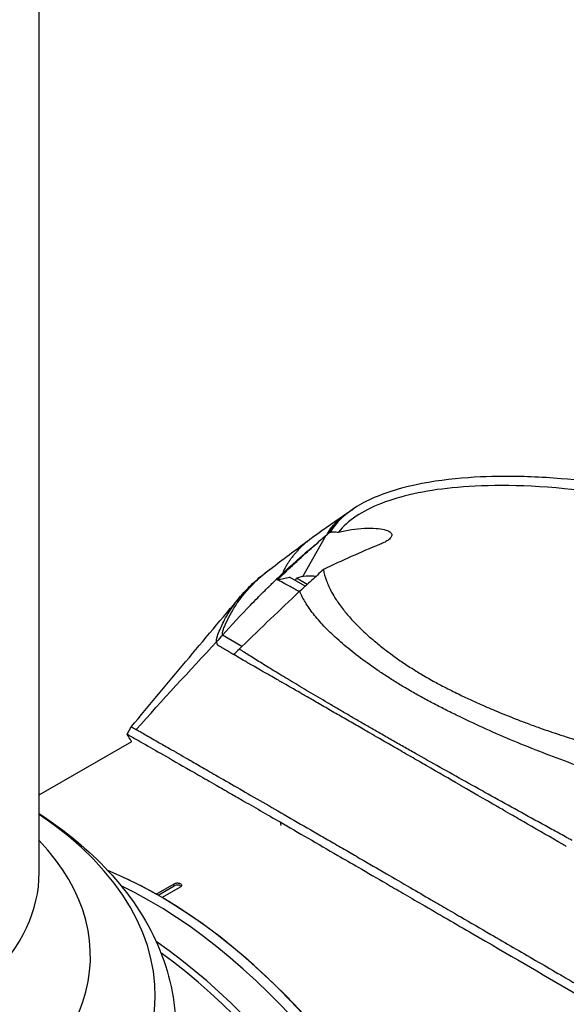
# Model space of a CAD drawing. Header units: millimetres. Extents: x 0 to 4378, y 0 to 2376.
# Tile 295 of 324: x 2645 to 2709, y 1230 to 1345. Entities that reach past the tile are written whole.
import ezdxf

# ---------------------------------------------------------------- set-up
doc = ezdxf.new("R2010")
doc.units = ezdxf.units.MM
doc.header["$LTSCALE"] = 0.2
doc.layers.add('01_Object Line', color=4, linetype='Continuous')

# ---------------------------------------------------------------- blocks, each defined once
blk = doc.blocks.new('A$C7c2cc22e_1')
for p, q in [((136.61, 211.32), (136.61, 383.71)), ((167.5, 246), (170.17, 250.78)), ((168.76, 250.7), (168.76, 250.7)), ((167.78, 244.87), (165.95, 245.92)), ((166.62, 245.54), (166.77, 245.8)), ((168.01, 245.08), (166.77, 245.8)), ((167.15, 244.28), (167.1, 244.23)), ((160.35, 237.8), (158.07, 239.12)), ((160.28, 236.34), (160.29, 236.36)), ((161.28, 235.76), (161.29, 235.78)), ((166.8, 232.6), (166.8, 232.6)), ((167.1, 232.43), (167.1, 232.43)), ((167.59, 232.15), (167.59, 232.15)), ((170.59, 230.41), (170.59, 230.41)), ((171.38, 229.95), (171.38, 229.95)), ((171.79, 229.72), (171.79, 229.72)), ((172.2, 229.48), (172.2, 229.48)), ((172.41, 229.37), (172.41, 229.37)), ((172.63, 229.23), (172.63, 229.23)), ((173.05, 228.99), (173.05, 228.99)), ((146.9, 227.54), (147.4, 228.4)), ((136.61, 220.42), (147.45, 226.68)), ((147.44, 226.69), (147.45, 226.68)), ((191.93, 218.09), (191.93, 218.09)), ((164.82, 217.25), (164.93, 216.82)), ((194.83, 216.42), (194.83, 216.42)), ((195.06, 216.28), (195.06, 216.28)), ((195.28, 216.16), (195.28, 216.15)), ((197.05, 215.14), (197.05, 215.14)), ((197.31, 214.98), (197.31, 214.98)), ((197.69, 214.77), (197.69, 214.77)), ((150.32, 208.79), (152.44, 210.01)), ((152.44, 209.77), (152.44, 210.01)), ((150.53, 208.67), (152.44, 209.77)), ((153.14, 209.61), (151.02, 208.38))]:
    blk.add_line(p, q)
blk.add_arc((168.29, 241.55), 4.52, 80.773, 109.7607)
for centre, major_axis, ratio, start_param, end_param in [((243.01, 180.03), (106.02, -10.65), 0.890126, 2.480443, 2.490545), ((177.14, 239.49), (12.19, -7.01), 0.00024, 2.922838, 2.962676), ((190.98, -0.74), (192.82, 322.54), 0.457816, 1.015805, 1.043687), ((280.95, 150.47), (-155.48, 16.11), 0.8912, 5.710317, 5.717349), ((162.29, 226.16), (-53.69, -53.45), 0.12747, 4.621939, 4.627473), ((256.03, -29.63), (208.85, 361.74), 0.577343, 1.116345, 1.118683), ((93.61, 196.87), (-56.6, 0), 0.57735, 5.575267, 10.132696), ((93.61, 201.52), (49, 0), 0.57735, 2.641527, 6.783251), ((93.61, 211.32), (-43, 0), 0.57735, 0, 3.141593), ((150.67, 160.41), (-29.5, 51.1), 0.57735, 5.506262, 5.642513), ((150.67, 160.41), (29.5, -51.1), 0.57735, 0, 2.500921), ((149.61, 159.8), (29.5, -51.1), 0.57735, 0, 2.437853), ((152.79, 209.56), (-0.5, 0), 0.57735, 3.580142, 5.497787), ((150.67, 160.41), (29.5, -51.1), 0.57735, 0, 2.34772), ((146.07, 157.76), (29.5, -51.1), 0.57735, 6.2712, 8.537462), ((145.37, 157.35), (29.5, -51.1), 0.57735, 0, 2.223798)]:
    blk.add_ellipse(centre, major_axis=major_axis, ratio=ratio, start_param=start_param, end_param=end_param)
for points, knots in [([(236.82, 246.09), (236.72, 246.15), (236.38, 246.34), (235.72, 246.7), (235.44, 246.85), (234.59, 247.3), (234.01, 247.6), (232.23, 248.47), (231, 249.03), (228.92, 249.92), (228.04, 250.28), (226.66, 250.82), (226.15, 251.02), (224.28, 251.72), (222.88, 252.2), (219.61, 253.26), (217.68, 253.83), (214.6, 254.65), (213.47, 254.92), (206.82, 256.45), (201.82, 257.15), (195.38, 257.67), (193.09, 257.76), (187.71, 257.72), (183.2, 257.48), (176.99, 255.79), (175.23, 255.07), (172.41, 253.34), (171.36, 252.33), (170.7, 251.22)], [-11.591769, -11.591769, -11.591769, -11.591769, -11.369233, -11.369233, -11.2055, -11.2055, -10.879051, -10.879051, -10.229253, -10.229253, -9.808886, -9.808886, -9.569695, -9.569695, -8.931682, -8.931682, -8.097781, -8.097781, -7.622133, -7.622133, -5.29353, -5.29353, -3.945591, -3.945591, -1.974095, -1.974095, -0.987299, -0.987299, -0.000001, -0.000001, -0.000001, -0.000001]), ([(234.61, 245.41), (234.59, 245.43), (234.57, 245.44), (234.52, 245.47), (234.5, 245.48), (234.43, 245.52), (234.38, 245.55), (234.25, 245.62), (234.15, 245.68), (233.87, 245.84), (233.67, 245.94), (233.04, 246.28), (232.6, 246.51), (230.84, 247.4), (229.44, 248.05), (226.06, 249.5), (224.02, 250.29), (218.89, 252.07), (215.75, 253.01), (207.29, 255.1), (202.4, 255.89), (192.73, 256.83), (188.35, 256.74), (181.76, 256.08), (178.97, 255.46), (174.44, 253.7), (172.75, 252.57), (171.68, 251.22)], [-6.407087, -6.407087, -6.407087, -6.407087, -6.401237, -6.401237, -6.39525, -6.39525, -6.383254, -6.383254, -6.359103, -6.359103, -6.309555, -6.309555, -6.200269, -6.200269, -5.881807, -5.881807, -5.449682, -5.449682, -4.832371, -4.832371, -3.815475, -3.815475, -2.514487, -2.514487, -1.264317, -1.264317, -0.000001, -0.000001, -0.000001, -0.000001]), ([(170.28, 250.87), (170.28, 250.87), (170.28, 250.88), (170.29, 250.88), (170.51, 251.28), (170.86, 251.83), (171.52, 252.48), (171.8, 252.75), (172.07, 252.98), (172.32, 253.17), (172.52, 253.33), (172.71, 253.46), (172.87, 253.58)], [-0.9999921, -0.9999921, -0.9999921, -0.9999921, -0.9996333, -0.9996333, -0.9996333, -0.9375, -0.9375, -0.9375, -0.9140059, -0.9140059, -0.9140059, -0.8946699, -0.8946699, -0.8946699, -0.8946699]), ([(172.87, 253.58), (172.87, 253.58), (172.87, 253.58), (172.88, 253.58), (172.88, 253.58), (172.88, 253.58), (172.88, 253.58), (172.89, 253.59), (172.9, 253.59), (172.93, 253.61), (172.95, 253.63), (172.99, 253.66), (173.02, 253.68), (173.06, 253.7), (173.08, 253.71), (173.1, 253.73), (173.1, 253.73), (173.11, 253.74), (173.12, 253.74), (173.12, 253.74), (173.12, 253.75), (173.13, 253.75), (173.13, 253.75), (173.13, 253.75), (173.13, 253.75), (173.13, 253.75), (173.13, 253.75), (173.13, 253.75), (173.13, 253.75), (173.13, 253.75), (173.13, 253.75), (173.13, 253.75), (173.13, 253.75), (173.13, 253.75)], [0, 0, 0, 0, 0.00026984, 0.00026984, 0.00054641, 0.00054641, 0.00137612, 0.00137612, 0.00386525, 0.00386525, 0.01133265, 0.01133265, 0.02117276, 0.02117276, 0.02609198, 0.02609198, 0.02855121, 0.02855121, 0.02978063, 0.02978063, 0.03039525, 0.03039525, 0.03054902, 0.03054902, 0.03065374, 0.03065374, 0.03078277, 0.03078277, 0.03092307, 0.03092307, 0.03116012, 0.03116012, 0.0312194, 0.0312194, 0.0312194, 0.0312194]), ([(171.68, 251.22), (172.15, 251.34), (172.67, 251.44), (173.69, 251.59), (174.2, 251.64), (175.18, 251.69), (175.65, 251.68), (176.43, 251.62), (176.76, 251.58), (177.31, 251.44), (177.53, 251.35), (177.81, 251.16), (177.88, 251.06), (177.93, 250.86), (177.91, 250.76), (177.79, 250.55), (177.68, 250.43), (177.42, 250.23), (177.28, 250.14), (176.95, 249.96), (176.75, 249.88), (176.54, 249.79)], [-1.150602, -1.150602, -1.150602, -1.150602, -0.989, -0.989, -0.83662, -0.83662, -0.693755, -0.693755, -0.577855, -0.577855, -0.462354, -0.462354, -0.364163, -0.364163, -0.273382, -0.273382, -0.170776, -0.170776, -0.089061, -0.089061, -0.000001, -0.000001, -0.000001, -0.000001]), ([(163.73, 246.93), (165.09, 247.96), (166.62, 249.12), (168.38, 250.42), (168.57, 250.56), (168.76, 250.7)], [0, 0, 0, 0, 0.6160874, 0.6160874, 0.6892324, 0.6892324, 0.6892324, 0.6892324]), ([(168.76, 250.7), (168.72, 250.67), (168.57, 250.56), (168.3, 250.34), (167.95, 250.06), (167.6, 249.75), (167.27, 249.44), (166.96, 249.12), (166.66, 248.8), (166.43, 248.52), (166.25, 248.3), (166.12, 248.13), (166, 247.96), (165.88, 247.79), (165.76, 247.61), (165.67, 247.47), (165.6, 247.35), (165.55, 247.26), (165.5, 247.17), (165.45, 247.09), (165.42, 247.03), (165.4, 246.99), (165.37, 246.95), (165.36, 246.92), (165.35, 246.9), (165.33, 246.87), (165.32, 246.84), (165.3, 246.81), (165.28, 246.76), (165.26, 246.72), (165.24, 246.68), (165.23, 246.63), (165.21, 246.59), (165.2, 246.56), (165.19, 246.53), (165.18, 246.51), (165.17, 246.49), (165.17, 246.47), (165.17, 246.46), (165.16, 246.45), (165.16, 246.44), (165.16, 246.43), (165.15, 246.42), (165.15, 246.42), (165.15, 246.41), (165.15, 246.41), (165.15, 246.4), (165.15, 246.39), (165.15, 246.39)], [8.420193, 8.420193, 8.420193, 8.420193, 8.449966, 8.534277, 8.63275, 8.731252, 8.829798, 8.928412, 9.027112, 9.125918, 9.17537, 9.224855, 9.274374, 9.323933, 9.373539, 9.423193, 9.448039, 9.472896, 9.497765, 9.522647, 9.535093, 9.547542, 9.559996, 9.566228, 9.572455, 9.578684, 9.584901, 9.59735, 9.609799, 9.622249, 9.634708, 9.647168, 9.659631, 9.672093, 9.678323, 9.684553, 9.690783, 9.697011, 9.700126, 9.703241, 9.706354, 9.709468, 9.711028, 9.712586, 9.714141, 9.715692, 9.718821, 9.721849, 9.721849, 9.721849, 9.721849]), ([(170.17, 250.78), (170.05, 250.67), (169.92, 250.57), (169.72, 250.39), (169.63, 250.32), (169.57, 250.27), (169.47, 250.19), (169.37, 250.1)], [-0.481439, -0.481439, -0.481439, -0.481439, -0.2135562, -0.2135562, -0.046609, -0.046609, -0.0000371, -0.0000371, -0.0000371, -0.0000371]), ([(170.17, 250.78), (170.19, 250.8), (170.21, 250.81), (170.25, 250.84), (170.26, 250.86), (170.28, 250.87)], [-0.01561538, -0.01561538, -0.01561538, -0.01561538, -0.00782326, -0.00782326, -0.00000122, -0.00000122, -0.00000122, -0.00000122]), ([(170.28, 250.87), (170.32, 250.9), (170.35, 250.93), (170.42, 250.99), (170.46, 251.02), (170.49, 251.05)], [-0.03068242, -0.03068242, -0.03068242, -0.03068242, -0.01518953, -0.01518953, -0.00000372, -0.00000372, -0.00000372, -0.00000372]), ([(170.49, 251.05), (170.53, 251.07), (170.56, 251.1), (170.63, 251.16), (170.67, 251.19), (170.7, 251.22)], [-0.02866133, -0.02866133, -0.02866133, -0.02866133, -0.01438409, -0.01438409, -0.00000101, -0.00000101, -0.00000101, -0.00000101]), ([(170.7, 251.22), (170.85, 251.23), (171.01, 251.24), (171.33, 251.24), (171.5, 251.23), (171.68, 251.22)], [-0.1210449, -0.1210449, -0.1210449, -0.1210449, -0.0602153, -0.0602153, -0.000001, -0.000001, -0.000001, -0.000001]), ([(165.15, 246.39), (165.57, 246.79), (166, 247.18), (166.43, 247.57), (166.85, 247.95), (167.28, 248.32), (167.71, 248.69), (168.12, 249.06), (168.55, 249.42), (168.98, 249.77), (169.11, 249.88), (169.24, 249.99), (169.37, 250.1)], [0, 0, 0, 0, 0.3108286, 0.3108286, 0.3108286, 0.6139155, 0.6139155, 0.6139155, 0.9095559, 0.9095559, 0.9095559, 1, 1, 1, 1]), ([(165.24, 246.33), (165.92, 246.98), (166.61, 247.63), (167.68, 248.61), (168.07, 248.96), (168.74, 249.55), (169.05, 249.82), (169.37, 250.1)], [0.000001, 0.000001, 0.000001, 0.000001, 0.3048998, 0.3048998, 0.4765692, 0.4765692, 0.5978758, 0.5978758, 0.5978758, 0.5978758]), ([(176.54, 249.79), (175.42, 249.33), (174.29, 248.85), (172.08, 247.86), (170.99, 247.35), (169.9, 246.82)], [0.000001, 0.000001, 0.000001, 0.000001, 0.476483, 0.476483, 0.9337115, 0.9337115, 0.9337115, 0.9337115]), ([(158.07, 239.12), (158.07, 239.13), (158.07, 239.13), (158.07, 239.14), (158.07, 239.15), (158.07, 239.16), (158.07, 239.17), (158.07, 239.19), (158.07, 239.2), (158.07, 239.22), (158.07, 239.26), (158.07, 239.29), (158.07, 239.33), (158.07, 239.37), (158.08, 239.41), (158.08, 239.45), (158.09, 239.49), (158.1, 239.53), (158.11, 239.57), (158.12, 239.61), (158.13, 239.66), (158.15, 239.7), (158.16, 239.72), (158.16, 239.73), (158.16, 239.74), (158.17, 239.75), (158.17, 239.76), (158.18, 239.77), (158.19, 239.8), (158.19, 239.82), (158.2, 239.85), (158.24, 239.94), (158.28, 240.03), (158.31, 240.13), (158.48, 240.53), (158.65, 240.9), (158.82, 241.23), (159.03, 241.64), (159.23, 242), (159.43, 242.31), (159.7, 242.76), (159.95, 243.11), (160.15, 243.36), (160.43, 243.75), (160.59, 243.93), (160.6, 243.94), (160.92, 244.33), (161.34, 244.81), (161.92, 245.37), (162.08, 245.53), (162.25, 245.69), (162.43, 245.85), (162.55, 245.96), (162.67, 246.07), (162.8, 246.18), (162.86, 246.23), (162.92, 246.28), (162.97, 246.32), (163.16, 246.48), (163.35, 246.63), (163.55, 246.79), (163.61, 246.83), (163.67, 246.88), (163.73, 246.93)], [-1, -1, -1, -1, -0.9996299, -0.9996299, -0.9996299, -0.9992585, -0.9992585, -0.9992585, -0.9985118, -0.9985118, -0.9985118, -0.9970025, -0.9970025, -0.9970025, -0.9954711, -0.9954711, -0.9954711, -0.9939167, -0.9939167, -0.9939167, -0.9923382, -0.9923382, -0.9923382, -0.9919396, -0.9919396, -0.9919396, -0.9915395, -0.9915395, -0.9915395, -0.9907344, -0.9907344, -0.9907344, -0.9874459, -0.9874459, -0.9874459, -0.9729653, -0.9729653, -0.9729653, -0.9552462, -0.9552462, -0.9552462, -0.9299864, -0.9299864, -0.9299864, -0.8928571, -0.8928571, -0.8928571, -0.85599, -0.85599, -0.85599, -0.8457982, -0.8457982, -0.8457982, -0.8392857, -0.8392857, -0.8392857, -0.8355115, -0.8355115, -0.8355115, -0.8235942, -0.8235942, -0.8235942, -0.8198918, -0.8198918, -0.8198918, -0.8198918]), ([(157.4, 238.36), (157.4, 238.36), (157.4, 238.37), (157.39, 238.39), (157.39, 238.4), (157.39, 238.42), (157.39, 238.43), (157.39, 238.45), (157.39, 238.48), (157.39, 238.5), (157.39, 238.55), (157.39, 238.6), (157.4, 238.66), (157.4, 238.71), (157.41, 238.77), (157.43, 238.84), (157.44, 238.87), (157.45, 238.9), (157.46, 238.93), (157.46, 238.95), (157.47, 238.96), (157.47, 238.98), (157.48, 239), (157.49, 239.01), (157.49, 239.03), (157.57, 239.25), (157.67, 239.52), (157.8, 239.82), (157.99, 240.26), (158.23, 240.78), (158.58, 241.37), (158.84, 241.83), (159.16, 242.33), (159.56, 242.87), (159.9, 243.33), (160.29, 243.81), (160.75, 244.31), (160.97, 244.54), (161.19, 244.77), (161.44, 245.01), (161.67, 245.23), (161.91, 245.45), (162.17, 245.68), (162.42, 245.9), (162.68, 246.12), (162.97, 246.34), (163.07, 246.43), (163.19, 246.51), (163.3, 246.6)], [0, 0, 0, 0, 0.016049, 0.016049, 0.016049, 0.0228099, 0.0228099, 0.0228099, 0.0323716, 0.0323716, 0.0323716, 0.0458943, 0.0458943, 0.0458943, 0.0562708, 0.0562708, 0.0562708, 0.0608015, 0.0608015, 0.0608015, 0.0629452, 0.0629452, 0.0629452, 0.0650186, 0.0650186, 0.0650186, 0.0920645, 0.0920645, 0.0920645, 0.1303134, 0.1303134, 0.1303134, 0.1596628, 0.1596628, 0.1596628, 0.1844055, 0.1844055, 0.1844055, 0.1956083, 0.1956083, 0.1956083, 0.2062043, 0.2062043, 0.2062043, 0.2162824, 0.2162824, 0.2162824, 0.220201, 0.220201, 0.220201, 0.220201]), ([(164.52, 245.64), (164.64, 245.75), (164.76, 245.87), (165, 246.1), (165.12, 246.22), (165.24, 246.33)], [0.0000204, 0.0000204, 0.0000204, 0.0000204, 0.0529294, 0.0529294, 0.1060918, 0.1060918, 0.1060918, 0.1060918]), ([(164.52, 245.64), (164.76, 245.69), (165, 245.73), (165.47, 245.83), (165.71, 245.88), (165.95, 245.92)], [0.0000193, 0.0000193, 0.0000193, 0.0000193, 0.1074008, 0.1074008, 0.2148844, 0.2148844, 0.2148844, 0.2148844]), ([(169.9, 246.82), (169.44, 246.4), (168.98, 245.98), (168.06, 245.13), (167.6, 244.71), (167.15, 244.28)], [0.000001, 0.000001, 0.000001, 0.000001, 0.2015129, 0.2015129, 0.4030424, 0.4030424, 0.4030424, 0.4030424]), ([(169.9, 246.82), (169.98, 246.39), (170.1, 245.96), (170.43, 245.08), (170.63, 244.63), (171.03, 243.89), (171.21, 243.59), (171.66, 242.91), (171.94, 242.52), (172.54, 241.75), (172.86, 241.37), (173.41, 240.77), (173.63, 240.54), (174.06, 240.1), (174.27, 239.9), (174.92, 239.28), (175.37, 238.87), (176.24, 238.15), (176.63, 237.83), (177.35, 237.27), (177.67, 237.03), (178.39, 236.51), (178.8, 236.22), (179.67, 235.63), (180.14, 235.33), (180.84, 234.89), (181.04, 234.77), (181.5, 234.49), (181.76, 234.34), (182.26, 234.05), (182.51, 233.91), (182.99, 233.64), (183.21, 233.52), (183.99, 233.11), (184.54, 232.82), (185.64, 232.28), (186.19, 232.01), (187.19, 231.54), (187.64, 231.33), (188.73, 230.85), (189.36, 230.58), (190.81, 229.96), (191.64, 229.63), (192.91, 229.14), (193.34, 228.97), (194.26, 228.63), (194.75, 228.45), (196.04, 227.99), (196.87, 227.71), (198.57, 227.15), (199.44, 226.88), (201, 226.41), (201.69, 226.21), (203.43, 225.72), (204.48, 225.44), (206.61, 224.91), (207.69, 224.66), (208.77, 224.42)], [0.000001, 0.000001, 0.000001, 0.000001, 0.329785, 0.329785, 0.655784, 0.655784, 0.869551, 0.869551, 1.1471, 1.1471, 1.413768, 1.413768, 1.572185, 1.572185, 1.716378, 1.716378, 1.998218, 1.998218, 2.220261, 2.220261, 2.38565, 2.38565, 2.586481, 2.586481, 2.797354, 2.797354, 2.890721, 2.890721, 2.998917, 2.998917, 3.102407, 3.102407, 3.193729, 3.193729, 3.404829, 3.404829, 3.606578, 3.606578, 3.771982, 3.771982, 3.995205, 3.995205, 4.278205, 4.278205, 4.423595, 4.423595, 4.583388, 4.583388, 4.852579, 4.852579, 5.133194, 5.133194, 5.349319, 5.349319, 5.678864, 5.678864, 6.012538, 6.012538, 6.012538, 6.012538]), ([(158.07, 239.12), (159.15, 240.32), (160.24, 241.5), (161.36, 242.66), (161.64, 242.95), (161.93, 243.24), (162.21, 243.53), (162.28, 243.6), (162.34, 243.66), (162.41, 243.73), (162.63, 243.95), (162.85, 244.17), (163.07, 244.39), (163.21, 244.53), (163.36, 244.68), (163.5, 244.81), (163.54, 244.85), (163.58, 244.89), (163.62, 244.93), (163.73, 245.04), (163.84, 245.15), (163.97, 245.27), (164.07, 245.36), (164.17, 245.46), (164.26, 245.55), (164.31, 245.6), (164.37, 245.65), (164.42, 245.7)], [-1, -1, -1, -1, -0.457878, -0.457878, -0.457878, -0.322347, -0.322347, -0.322347, -0.290547, -0.290547, -0.290547, -0.186816, -0.186816, -0.186816, -0.119051, -0.119051, -0.119051, -0.099148, -0.099148, -0.099148, -0.051286, -0.051286, -0.051286, -0.017403, -0.017403, -0.017403, 0, 0, 0, 0]), ([(167.08, 244.24), (167.03, 244.27), (166.98, 244.3), (166.92, 244.33), (166.9, 244.34), (166.86, 244.36), (166.84, 244.37), (166.79, 244.4), (166.76, 244.41), (166.69, 244.45), (166.65, 244.47), (166.57, 244.52), (166.52, 244.55), (166.4, 244.61), (166.33, 244.65), (166.18, 244.73), (166.1, 244.78), (165.91, 244.88), (165.79, 244.94), (164.89, 245.44), (164.56, 245.61), (164.52, 245.64)], [0.000001, 0.000001, 0.000001, 0.000001, 0.042923, 0.042923, 0.057239, 0.057239, 0.074768, 0.074768, 0.097084, 0.097084, 0.12756, 0.12756, 0.171772, 0.171772, 0.230397, 0.230397, 0.309515, 0.309515, 0.411443, 0.411443, 1.150961, 1.150961, 1.150961, 1.150961]), ([(167.1, 244.23), (167.09, 244.23), (167.09, 244.24), (167.09, 244.24), (167.08, 244.24), (167.08, 244.24)], [0.000001, 0.000001, 0.000001, 0.000001, 0.002017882, 0.002017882, 0.004034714, 0.004034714, 0.004034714, 0.004034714]), ([(206.05, 221.75), (205.98, 221.77), (205.9, 221.79), (205.83, 221.81), (205.76, 221.84), (205.68, 221.86), (205.61, 221.88), (205.46, 221.93), (205.31, 221.97), (205.16, 222.02), (204.87, 222.11), (204.57, 222.2), (204.28, 222.3), (203.69, 222.48), (203.1, 222.68), (202.51, 222.87), (201.33, 223.26), (200.17, 223.66), (199.01, 224.08), (197.85, 224.5), (196.7, 224.93), (195.57, 225.37), (194.44, 225.81), (193.32, 226.26), (192.22, 226.72), (191.11, 227.18), (190.03, 227.65), (188.97, 228.13), (187.91, 228.61), (186.87, 229.09), (185.85, 229.59), (185.35, 229.83), (184.84, 230.08), (184.35, 230.33), (183.86, 230.58), (183.37, 230.83), (182.89, 231.08), (182.41, 231.33), (181.94, 231.58), (181.47, 231.84), (181.24, 231.97), (181.01, 232.09), (180.78, 232.22), (180.56, 232.35), (180.33, 232.48), (180.11, 232.6), (179.89, 232.73), (179.67, 232.86), (179.46, 232.99), (179.24, 233.12), (179.03, 233.24), (178.82, 233.37), (178.4, 233.63), (177.99, 233.89), (177.59, 234.14), (177.19, 234.4), (176.8, 234.66), (176.42, 234.92), (176.04, 235.17), (175.67, 235.43), (175.31, 235.69), (174.59, 236.2), (173.91, 236.71), (173.27, 237.22), (172.64, 237.72), (172.04, 238.23), (171.49, 238.73), (170.94, 239.22), (170.43, 239.71), (169.97, 240.2), (169.51, 240.68), (169.1, 241.16), (168.73, 241.62), (168.37, 242.09), (168.05, 242.55), (167.79, 242.99), (167.65, 243.22), (167.53, 243.44), (167.43, 243.65), (167.37, 243.76), (167.32, 243.87), (167.27, 243.98), (167.25, 244.03), (167.23, 244.08), (167.2, 244.14), (167.19, 244.16), (167.18, 244.19), (167.17, 244.22), (167.16, 244.24), (167.15, 244.26), (167.15, 244.28)], [0, 0, 0, 0, 0.003914, 0.003914, 0.003914, 0.007828, 0.007828, 0.007828, 0.015656, 0.015656, 0.015656, 0.031312, 0.031312, 0.031312, 0.062623, 0.062623, 0.062623, 0.125247, 0.125247, 0.125247, 0.18787, 0.18787, 0.18787, 0.250493, 0.250493, 0.250493, 0.313116, 0.313116, 0.313116, 0.37574, 0.37574, 0.37574, 0.407051, 0.407051, 0.407051, 0.438363, 0.438363, 0.438363, 0.469675, 0.469675, 0.469675, 0.485368, 0.485368, 0.485368, 0.500986, 0.500986, 0.500986, 0.516605, 0.516605, 0.516605, 0.532223, 0.532223, 0.532223, 0.56346, 0.56346, 0.56346, 0.594697, 0.594697, 0.594697, 0.625934, 0.625934, 0.625934, 0.688408, 0.688408, 0.688408, 0.750881, 0.750881, 0.750881, 0.813355, 0.813355, 0.813355, 0.875829, 0.875829, 0.875829, 0.938303, 0.938303, 0.938303, 0.969539, 0.969539, 0.969539, 0.985158, 0.985158, 0.985158, 0.992967, 0.992967, 0.992967, 0.996872, 0.996872, 0.996872, 1, 1, 1, 1]), ([(159.4, 236.87), (159.4, 236.87), (159.4, 236.87), (159.39, 236.88), (159.38, 236.88), (159.38, 236.88), (159.37, 236.89), (159.33, 236.9), (159.3, 236.92), (159.27, 236.93), (159.24, 236.94), (159.22, 236.96), (159.19, 236.97), (159.19, 236.97), (159.18, 236.98), (159.18, 236.98), (159.13, 237.01), (159.08, 237.04), (159.01, 237.08), (158.98, 237.1), (158.96, 237.12), (158.93, 237.13), (158.91, 237.15), (158.88, 237.17), (158.86, 237.18), (158.85, 237.18), (158.85, 237.19), (158.85, 237.19), (158.82, 237.2), (158.77, 237.24), (158.68, 237.29), (158.63, 237.31), (158.59, 237.34), (158.55, 237.36), (158.49, 237.4), (158.43, 237.43), (158.37, 237.47), (158.33, 237.49), (158.29, 237.51), (158.26, 237.53), (158.24, 237.55), (158.22, 237.56), (158.2, 237.57), (158.12, 237.61), (158.05, 237.66), (157.97, 237.7), (157.91, 237.74), (157.84, 237.78), (157.77, 237.81), (157.75, 237.83), (157.72, 237.84), (157.7, 237.86), (157.69, 237.86), (157.68, 237.87), (157.67, 237.88), (157.66, 237.88), (157.66, 237.88), (157.65, 237.89), (157.64, 237.89), (157.64, 237.89), (157.63, 237.9), (157.63, 237.9), (157.63, 237.9), (157.62, 237.9), (157.61, 237.91), (157.6, 237.92), (157.58, 237.94), (157.56, 237.96), (157.53, 237.99), (157.51, 238.02), (157.5, 238.04), (157.49, 238.05), (157.49, 238.06), (157.48, 238.07), (157.47, 238.09), (157.47, 238.1), (157.46, 238.11), (157.45, 238.14), (157.44, 238.18), (157.44, 238.19), (157.44, 238.2), (157.44, 238.21), (157.43, 238.23), (157.43, 238.26), (157.42, 238.27), (157.42, 238.28), (157.42, 238.28), (157.42, 238.29), (157.42, 238.3), (157.41, 238.31), (157.41, 238.32), (157.41, 238.34), (157.4, 238.35), (157.4, 238.36)], [0, 0, 0, 0, 0.0029676, 0.0029676, 0.0029676, 0.0116446, 0.0116446, 0.0116446, 0.0450204, 0.0450204, 0.0450204, 0.0714286, 0.0714286, 0.0714286, 0.0780665, 0.0780665, 0.0780665, 0.1428234, 0.1428234, 0.1428234, 0.1773986, 0.1773986, 0.1773986, 0.2087506, 0.2087506, 0.2087506, 0.2142857, 0.2142857, 0.2142857, 0.2857143, 0.2857143, 0.2857143, 0.3405637, 0.3405637, 0.3405637, 0.4223453, 0.4223453, 0.4223453, 0.4723638, 0.4723638, 0.4723638, 0.5, 0.5, 0.5, 0.6041658, 0.6041658, 0.6041658, 0.7, 0.7, 0.7, 0.7324397, 0.7324397, 0.7324397, 0.7492117, 0.7492117, 0.7492117, 0.7582038, 0.7582038, 0.7582038, 0.7676874, 0.7676874, 0.7676874, 0.775, 0.775, 0.775, 0.8140665, 0.8140665, 0.8140665, 0.85, 0.85, 0.85, 0.8644279, 0.8644279, 0.8644279, 0.8875, 0.8875, 0.8875, 0.925, 0.925, 0.925, 0.932909, 0.932909, 0.932909, 0.9625, 0.9625, 0.9625, 0.9669116, 0.9669116, 0.9669116, 0.9827559, 0.9827559, 0.9827559, 1, 1, 1, 1]), ([(198.36, 214.38), (198.3, 214.42), (198.24, 214.45), (198.18, 214.49), (198.09, 214.54), (198, 214.59), (197.92, 214.63), (196.54, 215.43), (195.17, 216.22), (193.8, 217.01), (193.23, 217.34), (192.65, 217.67), (192.08, 218), (191.7, 218.22), (191.34, 218.44), (190.99, 218.64), (190.55, 218.89), (190.14, 219.13), (189.75, 219.35), (188.03, 220.35), (186.78, 221.07), (185.98, 221.53), (185.92, 221.57), (185.85, 221.6), (185.79, 221.64), (184.68, 222.28), (183.4, 223.02), (181.96, 223.85), (181.38, 224.18), (180.79, 224.53), (180.17, 224.89), (180.14, 224.9), (180.12, 224.91), (180.1, 224.92), (179.43, 225.31), (178.83, 225.66), (178.29, 225.97), (177.14, 226.63), (176.27, 227.13), (175.66, 227.49), (175.28, 227.7), (175, 227.87), (174.81, 227.98), (174.79, 227.99), (174.78, 227.99), (174.76, 228), (174.49, 228.16), (174.23, 228.31), (173.97, 228.46), (173.69, 228.62), (173.41, 228.78), (173.15, 228.93), (172.58, 229.27), (172.04, 229.57), (171.55, 229.86), (170.99, 230.18), (170.48, 230.48), (170.01, 230.75), (169.46, 231.07), (168.97, 231.35), (168.54, 231.6), (168.04, 231.88), (167.63, 232.12), (167.29, 232.32), (167.24, 232.35), (167.19, 232.38), (167.14, 232.41), (166.59, 232.72), (166.15, 232.97), (165.81, 233.17), (165.35, 233.44), (165.06, 233.6), (164.91, 233.69), (164.58, 233.88), (164.05, 234.18), (163.38, 234.57), (163.19, 234.67), (162.99, 234.79), (162.78, 234.9), (162.15, 235.27), (161.66, 235.54), (161.28, 235.76), (161.15, 235.84), (161.03, 235.9), (160.93, 235.96), (160.39, 236.28), (159.94, 236.54), (159.56, 236.78), (159.53, 236.8), (159.49, 236.82), (159.46, 236.83), (159.45, 236.84), (159.43, 236.85), (159.42, 236.86), (159.41, 236.87), (159.41, 236.87), (159.4, 236.87)], [0, 0, 0, 0, 0.00361, 0.00361, 0.00361, 0.008721, 0.008721, 0.008721, 0.090486, 0.090486, 0.090486, 0.125, 0.125, 0.125, 0.141082, 0.141082, 0.141082, 0.161133, 0.161133, 0.161133, 0.25, 0.25, 0.25, 0.254893, 0.254893, 0.254893, 0.340688, 0.340688, 0.340688, 0.375, 0.375, 0.375, 0.375879, 0.375879, 0.375879, 0.403474, 0.403474, 0.403474, 0.461942, 0.461942, 0.461942, 0.497315, 0.497315, 0.497315, 0.5, 0.5, 0.5, 0.513913, 0.513913, 0.513913, 0.529261, 0.529261, 0.529261, 0.562572, 0.562572, 0.562572, 0.600636, 0.600636, 0.600636, 0.646363, 0.646363, 0.646363, 0.7, 0.7, 0.7, 0.702738, 0.702738, 0.702738, 0.733893, 0.733893, 0.733893, 0.775, 0.775, 0.775, 0.833716, 0.833716, 0.833716, 0.85, 0.85, 0.85, 0.906076, 0.906076, 0.906076, 0.925, 0.925, 0.925, 0.990784, 0.990784, 0.990784, 0.996291, 0.996291, 0.996291, 0.999075, 0.999075, 0.999075, 1, 1, 1, 1]), ([(199.06, 215.07), (198.99, 215.1), (198.93, 215.14), (198.86, 215.18), (198.8, 215.21), (198.73, 215.25), (198.66, 215.29), (198.53, 215.36), (198.4, 215.43), (198.26, 215.5), (198, 215.65), (197.73, 215.8), (197.47, 215.94), (196.94, 216.23), (196.41, 216.53), (195.88, 216.82), (194.82, 217.4), (193.76, 217.98), (192.72, 218.56), (191.67, 219.14), (190.63, 219.71), (189.6, 220.28), (188.57, 220.85), (187.55, 221.42), (186.55, 221.98), (185.54, 222.54), (184.55, 223.1), (183.57, 223.65), (182.59, 224.2), (181.63, 224.74), (180.69, 225.27), (180.22, 225.54), (179.75, 225.8), (179.29, 226.07), (178.82, 226.33), (178.37, 226.59), (177.91, 226.85), (177.46, 227.11), (177.01, 227.36), (176.57, 227.62), (176.35, 227.75), (176.13, 227.87), (175.91, 228), (175.69, 228.12), (175.48, 228.25), (175.26, 228.37), (175.05, 228.5), (174.83, 228.62), (174.62, 228.74), (174.41, 228.87), (174.2, 228.99), (173.99, 229.11), (173.57, 229.35), (173.16, 229.59), (172.75, 229.83), (172.35, 230.06), (171.95, 230.3), (171.56, 230.53), (171.16, 230.76), (170.77, 230.99), (170.39, 231.21), (169.63, 231.66), (168.9, 232.09), (168.2, 232.51), (167.49, 232.93), (166.81, 233.33), (166.17, 233.72), (165.52, 234.11), (164.91, 234.48), (164.33, 234.83), (163.75, 235.19), (163.2, 235.52), (162.69, 235.84), (162.18, 236.15), (161.71, 236.45), (161.27, 236.73), (161.05, 236.87), (160.83, 237.01), (160.63, 237.14), (160.53, 237.2), (160.43, 237.26), (160.34, 237.33), (160.29, 237.36), (160.24, 237.39), (160.19, 237.42), (160.17, 237.43), (160.15, 237.45), (160.12, 237.46), (160.1, 237.48), (160.08, 237.49), (160.05, 237.51)], [0, 0, 0, 0, 0.0039109, 0.0039109, 0.0039109, 0.0078218, 0.0078218, 0.0078218, 0.0156437, 0.0156437, 0.0156437, 0.0312874, 0.0312874, 0.0312874, 0.0625747, 0.0625747, 0.0625747, 0.1251494, 0.1251494, 0.1251494, 0.1877242, 0.1877242, 0.1877242, 0.2502989, 0.2502989, 0.2502989, 0.3128736, 0.3128736, 0.3128736, 0.3754483, 0.3754483, 0.3754483, 0.4067357, 0.4067357, 0.4067357, 0.4380231, 0.4380231, 0.4380231, 0.4693104, 0.4693104, 0.4693104, 0.4849915, 0.4849915, 0.4849915, 0.5005978, 0.5005978, 0.5005978, 0.5162041, 0.5162041, 0.5162041, 0.5318104, 0.5318104, 0.5318104, 0.5630231, 0.5630231, 0.5630231, 0.5942357, 0.5942357, 0.5942357, 0.6254483, 0.6254483, 0.6254483, 0.6878736, 0.6878736, 0.6878736, 0.7502989, 0.7502989, 0.7502989, 0.8127242, 0.8127242, 0.8127242, 0.8751494, 0.8751494, 0.8751494, 0.9375747, 0.9375747, 0.9375747, 0.9687874, 0.9687874, 0.9687874, 0.9843937, 0.9843937, 0.9843937, 0.9921968, 0.9921968, 0.9921968, 0.9960984, 0.9960984, 0.9960984, 1, 1, 1, 1]), ([(146.9, 227.54), (146.9, 227.54), (146.93, 227.53), (147.06, 227.45), (147.22, 227.36), (147.85, 227), (148.49, 226.64), (150.74, 225.35), (152.68, 224.24), (155.92, 222.38), (156.61, 221.98), (157.88, 221.25), (158.44, 220.93), (159.46, 220.34), (159.92, 220.08), (161.07, 219.41), (161.79, 219), (163.27, 218.14), (164.04, 217.7), (164.82, 217.25)], [2.213236, 2.213236, 2.213236, 2.213236, 2.327177, 2.327177, 2.51121, 2.51121, 2.83327, 2.83327, 3.318061, 3.318061, 3.439024, 3.439024, 3.529698, 3.529698, 3.597738, 3.597738, 3.699741, 3.699741, 3.801674, 3.801674, 3.801674, 3.801674]), ([(147.4, 228.4), (147.4, 228.4), (147.41, 228.4), (147.45, 228.38), (147.51, 228.35), (147.65, 228.27), (147.7, 228.24), (147.8, 228.18), (147.83, 228.16), (147.89, 228.13), (147.9, 228.12), (147.94, 228.1), (147.96, 228.09), (147.98, 228.08)], [-0.9883084, -0.9883084, -0.9883084, -0.9883084, -0.8079859, -0.8079859, -0.4041053, -0.4041053, -0.2021492, -0.2021492, -0.1011954, -0.1011954, -0.0507175, -0.0507175, 0, 0, 0, 0]), ([(147.98, 228.08), (147.99, 228.08), (147.99, 228.07), (148.01, 228.06), (148.02, 228.06), (148.05, 228.04), (148.06, 228.03), (148.11, 228), (148.15, 227.98), (148.26, 227.92), (148.34, 227.88), (148.59, 227.74), (148.77, 227.63), (149.41, 227.27), (149.92, 226.97), (150.93, 226.39), (151.38, 226.14), (152.52, 225.48), (153.26, 225.06), (154.53, 224.33), (155.01, 224.05), (155.8, 223.6), (156.08, 223.44), (156.68, 223.1), (156.99, 222.91), (158.09, 222.28), (158.91, 221.81), (160.63, 220.82), (161.52, 220.31), (163.37, 219.24), (164.33, 218.69), (166.32, 217.53), (167.35, 216.94), (168.68, 216.17), (168.95, 216.02), (169.75, 215.55), (170.3, 215.23), (171.41, 214.59), (171.98, 214.26), (173.09, 213.62), (173.63, 213.3), (175.2, 212.39), (176.24, 211.79), (178.21, 210.65), (179.14, 210.11), (180.89, 209.09), (181.71, 208.61), (182.72, 208.03), (182.9, 207.92), (183.38, 207.64), (183.69, 207.46), (184.66, 206.9), (185.33, 206.51), (187.16, 205.44), (188.33, 204.76), (191.26, 203.06), (193.02, 202.04), (195.64, 200.52), (196.52, 200.01), (197.6, 199.38), (197.82, 199.25), (198.36, 198.94), (198.68, 198.75), (199.17, 198.47), (199.33, 198.37), (199.58, 198.23), (199.66, 198.19), (199.86, 198.07), (199.96, 198.01), (199.98, 198)], [-1.691817, -1.691817, -1.691817, -1.691817, -1.685693, -1.685693, -1.681725, -1.681725, -1.673789, -1.673789, -1.657916, -1.657916, -1.626174, -1.626174, -1.562675, -1.562675, -1.435698, -1.435698, -1.351034, -1.351034, -1.238185, -1.238185, -1.174022, -1.174022, -1.139664, -1.139664, -1.103057, -1.103057, -1.015385, -1.015385, -0.929461, -0.929461, -0.843958, -0.843958, -0.758525, -0.758525, -0.737003, -0.737003, -0.694304, -0.694304, -0.650672, -0.650672, -0.610004, -0.610004, -0.533695, -0.533695, -0.466986, -0.466986, -0.408715, -0.408715, -0.396001, -0.396001, -0.374521, -0.374521, -0.328153, -0.328153, -0.246913, -0.246913, -0.125005, -0.125005, -0.064057, -0.064057, -0.04882, -0.04882, -0.025982, -0.025982, -0.014544, -0.014544, -0.008825, -0.008825, -0.000001, -0.000001, -0.000001, -0.000001]), ([(136.61, 218.23), (139.67, 216.23), (142.4, 213.98), (147.16, 208.86), (149.15, 205.94), (151.87, 199.67), (152.61, 196.31), (152.61, 192.95)], [6.3449342, 6.3449342, 6.3449342, 6.3449342, 6.5761997, 6.5761997, 6.8223916, 6.8223916, 7.0685835, 7.0685835, 7.0685835, 7.0685835]), ([(164.82, 217.25), (165.88, 216.63), (166.98, 216), (169.24, 214.69), (170.4, 214.02), (172.38, 212.87), (173.18, 212.41), (175.08, 211.31), (176.18, 210.67), (177.93, 209.65), (178.57, 209.28), (179.95, 208.48), (180.68, 208.05), (183.4, 206.47), (185.4, 205.31), (191.42, 201.81), (195.43, 199.48), (201.33, 196.06), (203.28, 194.93), (206.15, 193.26), (207.1, 192.71), (208.52, 191.89), (208.99, 191.62), (209.69, 191.21), (209.93, 191.08), (210.54, 190.72), (210.82, 190.56), (210.86, 190.54)], [0, 0, 0, 0, 0.449356, 0.449356, 0.898467, 0.898467, 1.197468, 1.197468, 1.595858, 1.595858, 1.82337, 1.82337, 2.083118, 2.083118, 2.775822, 2.775822, 4.159486, 4.159486, 4.850949, 4.850949, 5.197063, 5.197063, 5.370242, 5.370242, 5.456832, 5.456832, 5.599134, 5.599134, 5.599134, 5.599134]), ([(152.44, 210.01), (152.48, 210.04), (152.52, 210.06), (152.57, 210.07), (152.63, 210.08), (152.68, 210.09), (152.74, 210.1), (152.79, 210.1), (152.85, 210.1), (152.9, 210.09), (152.96, 210.09), (153.01, 210.07), (153.06, 210.06), (153.09, 210.04), (153.12, 210.03), (153.14, 210.02), (153.18, 209.99), (153.22, 209.97), (153.24, 209.94), (153.27, 209.91), (153.28, 209.87), (153.29, 209.84), (153.29, 209.81), (153.29, 209.78), (153.28, 209.75), (153.27, 209.71), (153.24, 209.68), (153.21, 209.66), (153.19, 209.64), (153.17, 209.62), (153.14, 209.61)], [0, 0, 0, 0, 0.107468, 0.107468, 0.107468, 0.214935, 0.214935, 0.214935, 0.322405, 0.322405, 0.322405, 0.429877, 0.429877, 0.429877, 0.5, 0.5, 0.5, 0.607468, 0.607468, 0.607468, 0.714935, 0.714935, 0.714935, 0.822405, 0.822405, 0.822405, 0.929877, 0.929877, 0.929877, 1, 1, 1, 1])]:
    blk.add_open_spline(points, degree=3, knots=knots)
for points in [[(173.13, 253.75), (173.22, 253.81), (173.3, 253.87), (173.39, 253.92)], [(168.76, 250.7), (170.05, 251.63), (171.4, 252.59), (172.76, 253.5)], [(170.49, 251.05), (171.07, 252.05), (171.95, 252.96), (173.13, 253.75)], [(172.87, 253.58), (172.91, 253.6), (172.94, 253.62), (172.97, 253.64)], [(173.13, 253.75), (173.13, 253.75), (173.13, 253.75), (173.13, 253.75)], [(163.3, 246.6), (163.45, 246.71), (163.59, 246.82), (163.74, 246.93)], [(164.42, 245.7), (164.45, 245.68), (164.49, 245.66), (164.52, 245.64)], [(147.4, 228.4), (151.61, 233.47), (155.88, 238.56), (160.21, 243.7)], [(147.98, 228.08), (151.04, 231.51), (154.18, 234.94), (157.4, 238.36)], [(147.44, 226.69), (147.26, 226.97), (147.08, 227.25), (146.9, 227.54)]]:
    blk.add_open_spline(points, degree=3)

msp = doc.modelspace()

# ---------------------------------------------------------------- block references
at = {"layer": '01_Object Line'}
msp.add_blockref('A$C7c2cc22e_1', (2510.212, 1034.021), dxfattribs=at)

doc.saveas('drawing.dxf')
